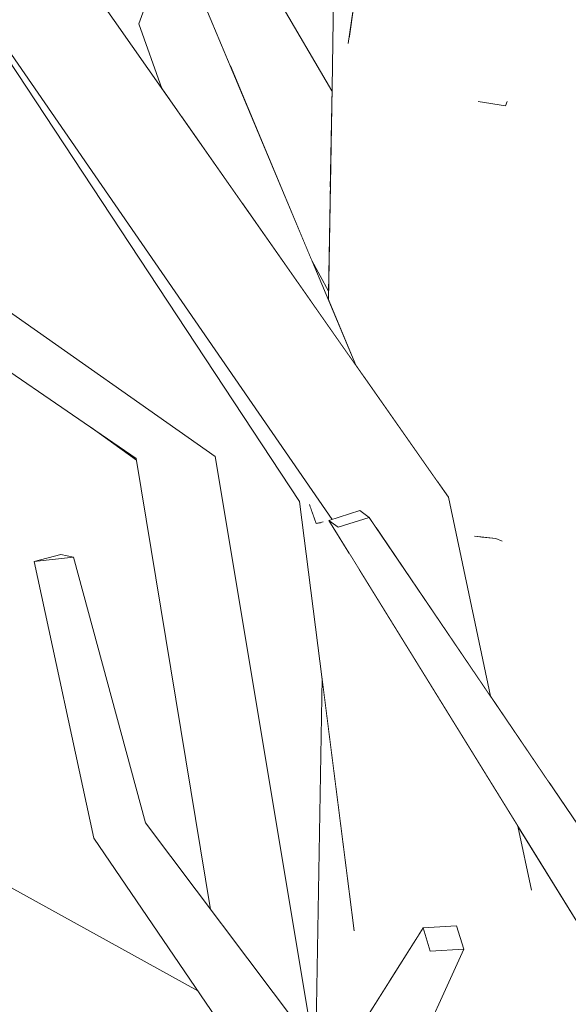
# Model space of a CAD drawing. Extents: x -289599 to -184549, y 66678 to 295474.
# Tile 355 of 656: x -262660 to -262600, y 71659 to 71767. Entities that reach past the tile are written whole.
import ezdxf

# ---------------------------------------------------------------- set-up
doc = ezdxf.new("R2010")
doc.units = 0
doc.header["$MEASUREMENT"] = 0
doc.linetypes.add('Wipeout_Contour', pattern=[1000, 0, -1000])
doc.layers.add('arch drzewa', color=8, linetype='Continuous')
doc.layers.add('arch drzewa_Nr_Pióra__4', color=8, linetype='Continuous', lineweight=9)

msp = doc.modelspace()

# ---------------------------------------------------------------- wipeouts: each hides what was drawn before it
at = {"color": 254, "linetype": 'Wipeout_Contour', "lineweight": 0, "ltscale": 1916830.472295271}
msp.add_wipeout([(-262601.89, 71798.59), (-262600.34, 71762.78), (-262599.76, 71785.82), (-262599.72, 71789.45), (-262598.87, 71791.53), (-262599.26, 71796.25)], dxfattribs=at).dxf.layer = 'arch drzewa'
at = {"color": 254, "linetype": 'Wipeout_Contour', "lineweight": 0, "ltscale": 2875233.774872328}
msp.add_wipeout([(-262610.35, 71760.23), (-262615.08, 71760.29), (-262608.35, 71720.56), (-262605.97, 71731.72), (-262600.81, 71760.12), (-262606.56, 71760.19), (-262606.67, 71757.92), (-262606.87, 71757.49), (-262609.63, 71757.93)], dxfattribs=at).dxf.layer = 'arch drzewa'
at = {"color": 254, "linetype": 'Wipeout_Contour', "lineweight": 0, "ltscale": 958459.030065}
msp.add_wipeout([(-262628.21, 71656.11), (-262638.7, 71719.01), (-262647.36, 71718.8)], dxfattribs=at).dxf.layer = 'arch drzewa'
at = {"color": 254, "linetype": 'Wipeout_Contour', "lineweight": 0, "ltscale": 958523.740798}
msp.add_wipeout([(-262691.8, 71663.9), (-262657.17, 71655.49), (-262661.62, 71658.08)], dxfattribs=at).dxf.layer = 'arch drzewa'

# ---------------------------------------------------------------- next in the draw order: wipeouts: each hides what was drawn before it
at = {"color": 254, "linetype": 'Wipeout_Contour', "lineweight": 0, "ltscale": 1916836.244516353}
msp.add_wipeout([(-262604.42, 71785.34), (-262600.52, 71761.88), (-262600.34, 71762.78), (-262601.89, 71798.59), (-262602.1, 71798.78), (-262602.39, 71795.34)], dxfattribs=at).dxf.layer = 'arch drzewa'
at = {"color": 254, "linetype": 'Wipeout_Contour', "lineweight": 0, "ltscale": 1277807.025745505}
msp.add_wipeout([(-262606.8, 71711.45), (-262602.01, 71683.16), (-262596.45, 71674.97), (-262599.4, 71741.49)], dxfattribs=at).dxf.layer = 'arch drzewa'
at = {"color": 254, "linetype": 'Wipeout_Contour', "lineweight": 0, "ltscale": 1277914.43300725}
msp.add_wipeout([(-262628.21, 71656.11), (-262647.36, 71718.8), (-262639.21, 71669.34), (-262629.05, 71655.84)], dxfattribs=at).dxf.layer = 'arch drzewa'

# ---------------------------------------------------------------- next in the draw order: wipeouts: each hides what was drawn before it
at = {"color": 254, "linetype": 'Wipeout_Contour', "lineweight": 0, "ltscale": 3194620.083089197}
msp.add_wipeout([(-262615.08, 71760.29), (-262614.24, 71716.14), (-262613.12, 71714.54), (-262608.51, 71692.74), (-262602.01, 71683.16), (-262606.8, 71711.45), (-262607.23, 71709.74), (-262607.25, 71709.74), (-262610.14, 71710.25), (-262608.35, 71720.56)], dxfattribs=at).dxf.layer = 'arch drzewa'
at = {"color": 254, "linetype": 'Wipeout_Contour', "lineweight": 0, "ltscale": 3514825.068917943}
msp.add_wipeout([(-262679.18, 71740.57), (-262674.26, 71737.95), (-262676.16, 71739.32), (-262674.2, 71737.92), (-262638.7, 71719.01), (-262673.72, 71743.65), (-262675.29, 71742.77), (-262676.33, 71741.03), (-262676.41, 71741), (-262676.45, 71740.99), (-262677.39, 71741.58)], dxfattribs=at).dxf.layer = 'arch drzewa'
at = {"color": 254, "linetype": 'Wipeout_Contour', "lineweight": 0, "ltscale": 1278017.831405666}
msp.add_wipeout([(-262695.48, 71677.8), (-262634.58, 71651.55), (-262640.61, 71660.41), (-262686.32, 71685.62)], dxfattribs=at).dxf.layer = 'arch drzewa'

# ---------------------------------------------------------------- next in the draw order: wipeouts: each hides what was drawn before it
at = {"color": 254, "linetype": 'Wipeout_Contour', "lineweight": 0, "ltscale": 1597352.917982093}
msp.add_wipeout([(-262605.55, 71780.05), (-262606.56, 71760.19), (-262600.81, 71760.12), (-262600.52, 71761.88), (-262604.42, 71785.34)], dxfattribs=at).dxf.layer = 'arch drzewa'
at = {"color": 254, "linetype": 'Wipeout_Contour', "lineweight": 0, "ltscale": 1277915.683248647}
msp.add_wipeout([(-262615.08, 71760.29), (-262625.88, 71759.45), (-262622.37, 71727.75), (-262614.24, 71716.14)], dxfattribs=at).dxf.layer = 'arch drzewa'
at = {"color": 254, "linetype": 'Wipeout_Contour', "lineweight": 0, "ltscale": 958529.421152}
msp.add_wipeout([(-262679.18, 71740.57), (-262647.36, 71718.8), (-262638.7, 71719.01)], dxfattribs=at).dxf.layer = 'arch drzewa'
at = {"color": 254, "linetype": 'Wipeout_Contour', "lineweight": 0, "ltscale": 3194684.379411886}
msp.add_wipeout([(-262695.48, 71677.8), (-262609.02, 71627.46), (-262613.43, 71636.6), (-262627.43, 71642.26), (-262627.96, 71642.04), (-262628.39, 71642.65), (-262628.57, 71642.72), (-262631.47, 71646.97), (-262631.71, 71647.31), (-262634.58, 71651.55)], dxfattribs=at).dxf.layer = 'arch drzewa'

# ---------------------------------------------------------------- next in the draw order: wipeouts: each hides what was drawn before it
at = {"color": 254, "linetype": 'Wipeout_Contour', "lineweight": 0, "ltscale": 958437.440843}
msp.add_wipeout([(-262615.34, 71776.04), (-262615.08, 71760.29), (-262610.35, 71760.23)], dxfattribs=at).dxf.layer = 'arch drzewa'
at = {"color": 254, "linetype": 'Wipeout_Contour', "lineweight": 0, "ltscale": 1277931.927094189}
msp.add_wipeout([(-262625.88, 71759.45), (-262626.28, 71736.18), (-262623.28, 71729.04), (-262622.37, 71727.75)], dxfattribs=at).dxf.layer = 'arch drzewa'
at = {"color": 254, "linetype": 'Wipeout_Contour', "lineweight": 0, "ltscale": 958507.306111}
msp.add_wipeout([(-262647.36, 71718.8), (-262652.31, 71722.19), (-262647.33, 71718.61)], dxfattribs=at).dxf.layer = 'arch drzewa'
at = {"color": 254, "linetype": 'Wipeout_Contour', "lineweight": 0, "ltscale": 1277911.272955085}
msp.add_wipeout([(-262646.34, 71678.82), (-262652.01, 71677.15), (-262626.69, 71651.28), (-262626.01, 71651.81)], dxfattribs=at).dxf.layer = 'arch drzewa'
at = {"color": 254, "linetype": 'Wipeout_Contour', "lineweight": 0, "ltscale": 958373.48361}
msp.add_wipeout([(-262623.56, 71648.4), (-262615.11, 71664.74), (-262615.9, 71667.3)], dxfattribs=at).dxf.layer = 'arch drzewa'

# ---------------------------------------------------------------- next in the draw order: wipeouts: each hides what was drawn before it
at = {"color": 254, "linetype": 'Wipeout_Contour', "lineweight": 0, "ltscale": 958447.517342}
msp.add_wipeout([(-262616.33, 71773.74), (-262615.08, 71760.29), (-262615.34, 71776.04)], dxfattribs=at).dxf.layer = 'arch drzewa'
at = {"color": 254, "linetype": 'Wipeout_Contour', "lineweight": 0, "ltscale": 2555998.831609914}
msp.add_wipeout([(-262639.72, 71768.23), (-262637.14, 71762.07), (-262626.07, 71748.51), (-262625.89, 71759.13), (-262635.69, 71775.85), (-262636.7, 71772.33), (-262637.71, 71772.25), (-262638.38, 71772.27)], dxfattribs=at).dxf.layer = 'arch drzewa'
at = {"color": 254, "linetype": 'Wipeout_Contour', "lineweight": 0, "ltscale": 958502.449779}
msp.add_wipeout([(-262646.34, 71678.82), (-262654.22, 71707.96), (-262658.54, 71707.49)], dxfattribs=at).dxf.layer = 'arch drzewa'
at = {"color": 254, "linetype": 'Wipeout_Contour', "lineweight": 0, "ltscale": 1916817.019607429}
msp.add_wipeout([(-262652.01, 71677.15), (-262628.57, 71642.72), (-262628.48, 71642.78), (-262628.92, 71643.39), (-262630.77, 71648.05), (-262626.69, 71651.28)], dxfattribs=at).dxf.layer = 'arch drzewa'
at = {"color": 254, "linetype": 'Wipeout_Contour', "lineweight": 0, "ltscale": 958379.442163}
msp.add_wipeout([(-262615.9, 71667.3), (-262625.31, 71652.37), (-262623.56, 71648.4)], dxfattribs=at).dxf.layer = 'arch drzewa'

# ---------------------------------------------------------------- next in the draw order: wipeouts: each hides what was drawn before it
at = {"color": 254, "linetype": 'Wipeout_Contour', "lineweight": 0, "ltscale": 1277960.893803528}
msp.add_wipeout([(-262637.14, 71762.07), (-262628.09, 71740.5), (-262626.26, 71737.14), (-262626.07, 71748.51)], dxfattribs=at).dxf.layer = 'arch drzewa'
at = {"color": 254, "linetype": 'Wipeout_Contour', "lineweight": 0, "ltscale": 958492.61727}
msp.add_wipeout([(-262658.54, 71707.49), (-262652.01, 71677.15), (-262646.34, 71678.82)], dxfattribs=at).dxf.layer = 'arch drzewa'
at = {"color": 254, "linetype": 'Wipeout_Contour', "lineweight": 0, "ltscale": 958363.51068}
msp.add_wipeout([(-262618.4, 71649.67), (-262611.44, 71664.98), (-262615.11, 71664.74)], dxfattribs=at).dxf.layer = 'arch drzewa'

# ---------------------------------------------------------------- next in the draw order: linework, layer by layer
at = {"layer": 'arch drzewa_Nr_Pióra__4', "linetype": 'Continuous'}
msp.add_line((-262640.61, 71660.41), (-262686.32, 71685.62), dxfattribs=at)

# ---------------------------------------------------------------- next in the draw order: wipeouts: each hides what was drawn before it
at = {"color": 254, "linetype": 'Wipeout_Contour', "lineweight": 0, "ltscale": 958518.943206}
msp.add_wipeout([(-262658.54, 71707.49), (-262654.22, 71707.96), (-262655.61, 71708.25)], dxfattribs=at).dxf.layer = 'arch drzewa'
at = {"color": 254, "linetype": 'Wipeout_Contour', "lineweight": 0, "ltscale": 958371.05743}
msp.add_wipeout([(-262615.11, 71664.74), (-262623.56, 71648.4), (-262618.4, 71649.67)], dxfattribs=at).dxf.layer = 'arch drzewa'

# ---------------------------------------------------------------- next in the draw order: linework, layer by layer
at = {"layer": 'arch drzewa_Nr_Pióra__4', "linetype": 'Continuous'}
for p, q in [((-262658.54, 71707.49), (-262655.61, 71708.25)), ((-262654.22, 71707.96), (-262658.54, 71707.49)), ((-262655.61, 71708.25), (-262654.22, 71707.96)), ((-262646.34, 71678.82), (-262654.22, 71707.96)), ((-262652.01, 71677.15), (-262658.54, 71707.49))]:
    msp.add_line(p, q, dxfattribs=at)

# ---------------------------------------------------------------- next in the draw order: wipeouts: each hides what was drawn before it
at = {"color": 254, "linetype": 'Wipeout_Contour', "lineweight": 0, "ltscale": 1597325.889947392}
msp.add_wipeout([(-262627.64, 71655.67), (-262624.67, 71653.39), (-262619.61, 71661.41), (-262623.49, 71667.18), (-262626.98, 71694.71)], dxfattribs=at).dxf.layer = 'arch drzewa'
at = {"color": 254, "linetype": 'Wipeout_Contour', "lineweight": 0, "ltscale": 1277819.081842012}
msp.add_wipeout([(-262615.11, 71664.74), (-262611.44, 71664.98), (-262612.23, 71667.54), (-262615.9, 71667.3)], dxfattribs=at).dxf.layer = 'arch drzewa'

# ---------------------------------------------------------------- next in the draw order: wipeouts: each hides what was drawn before it
at = {"color": 254, "linetype": 'Wipeout_Contour', "lineweight": 0, "ltscale": 3513887.216800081}
msp.add_wipeout([(-262612.64, 71650.82), (-262613.01, 71651.82), (-262612.88, 71645.11), (-262606.18, 71641.42), (-262595.68, 71641.63), (-262595.11, 71642.51), (-262599.6, 71668.94), (-262605.49, 71678.48), (-262604.05, 71671.67), (-262606.53, 71667.97), (-262611.91, 71648.56)], dxfattribs=at).dxf.layer = 'arch drzewa'

# ---------------------------------------------------------------- next in the draw order: wipeouts: each hides what was drawn before it
at = {"color": 254, "linetype": 'Wipeout_Contour', "lineweight": 0, "ltscale": 958383.89072}
msp.add_wipeout([(-262590.93, 71666.85), (-262621.82, 71712.34), (-262625.2, 71711.25)], dxfattribs=at).dxf.layer = 'arch drzewa'

# ---------------------------------------------------------------- next in the draw order: wipeouts: each hides what was drawn before it
at = {"color": 254, "linetype": 'Wipeout_Contour', "lineweight": 0, "ltscale": 958346.943257}
msp.add_wipeout([(-262625.2, 71711.25), (-262595.28, 71664.91), (-262590.93, 71666.85)], dxfattribs=at).dxf.layer = 'arch drzewa'

# ---------------------------------------------------------------- next in the draw order: wipeouts: each hides what was drawn before it
at = {"color": 254, "linetype": 'Wipeout_Contour', "lineweight": 0, "ltscale": 958391.73315}
msp.add_wipeout([(-262595.28, 71664.91), (-262625.2, 71711.25), (-262626.22, 71711.99)], dxfattribs=at).dxf.layer = 'arch drzewa'

# ---------------------------------------------------------------- next in the draw order: wipeouts: each hides what was drawn before it
at = {"color": 254, "linetype": 'Wipeout_Contour', "lineweight": 0, "ltscale": 958354.567236}
msp.add_wipeout([(-262626.22, 71711.99), (-262597.78, 71666), (-262595.28, 71664.91)], dxfattribs=at).dxf.layer = 'arch drzewa'

# ---------------------------------------------------------------- next in the draw order: wipeouts: each hides what was drawn before it
at = {"color": 254, "linetype": 'Wipeout_Contour', "lineweight": 0, "ltscale": 2236253.387899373}
msp.add_wipeout([(-262607.9, 71710.01), (-262590.71, 71785.03), (-262599.76, 71785.82), (-262600.34, 71762.78), (-262600.52, 71761.88), (-262600.81, 71760.12), (-262605.97, 71731.72)], dxfattribs=at).dxf.layer = 'arch drzewa'
at = {"color": 254, "linetype": 'Wipeout_Contour', "lineweight": 0, "ltscale": 958395.957602}
msp.add_wipeout([(-262621.09, 71711.27), (-262608.51, 71692.74), (-262613.12, 71714.54)], dxfattribs=at).dxf.layer = 'arch drzewa'
at = {"color": 254, "linetype": 'Wipeout_Contour', "lineweight": 0, "ltscale": 1277904.81673891}
msp.add_wipeout([(-262622.84, 71713.08), (-262626.22, 71711.99), (-262625.2, 71711.25), (-262621.82, 71712.34)], dxfattribs=at).dxf.layer = 'arch drzewa'

# ---------------------------------------------------------------- next in the draw order: wipeouts: each hides what was drawn before it
at = {"color": 254, "linetype": 'Wipeout_Contour', "lineweight": 0, "ltscale": 1277848.854457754}
msp.add_wipeout([(-262608.35, 71720.56), (-262610.14, 71710.25), (-262607.9, 71710.01), (-262605.97, 71731.72)], dxfattribs=at).dxf.layer = 'arch drzewa'
at = {"color": 254, "linetype": 'Wipeout_Contour', "lineweight": 0, "ltscale": 1277819.588519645}
msp.add_wipeout([(-262623.04, 71706.85), (-262606.53, 71667.97), (-262604.05, 71671.67), (-262605.49, 71678.48)], dxfattribs=at).dxf.layer = 'arch drzewa'

# ---------------------------------------------------------------- next in the draw order: linework, layer by layer
at = {"layer": 'arch drzewa_Nr_Pióra__4', "linetype": 'Continuous'}
msp.add_line((-262604.01, 71671.45), (-262605.49, 71678.48), dxfattribs=at)

# ---------------------------------------------------------------- next in the draw order: wipeouts: each hides what was drawn before it
at = {"color": 254, "linetype": 'Wipeout_Contour', "lineweight": 0, "ltscale": 1916757.629678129}
msp.add_wipeout([(-262607.9, 71710.01), (-262607.23, 71709.74), (-262599.4, 71741.49), (-262598.89, 71740.65), (-262598.02, 71741.24), (-262590.71, 71785.03)], dxfattribs=at).dxf.layer = 'arch drzewa'
at = {"color": 254, "linetype": 'Wipeout_Contour', "lineweight": 0, "ltscale": 2555662.836769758}
msp.add_wipeout([(-262623.04, 71706.85), (-262624.06, 71708.49), (-262615.71, 71667.31), (-262612.23, 71667.54), (-262611.44, 71664.98), (-262614.07, 71659.2), (-262611.91, 71648.56), (-262606.53, 71667.97)], dxfattribs=at).dxf.layer = 'arch drzewa'

# ---------------------------------------------------------------- next in the draw order: linework, layer by layer
at = {"layer": 'arch drzewa_Nr_Pióra__4', "linetype": 'Continuous'}
for p, q in [((-262612.23, 71667.54), (-262611.44, 71664.98)), ((-262611.44, 71664.98), (-262615.11, 71664.74))]:
    msp.add_line(p, q, dxfattribs=at)

# ---------------------------------------------------------------- next in the draw order: wipeouts: each hides what was drawn before it
at = {"color": 254, "linetype": 'Wipeout_Contour', "lineweight": 0, "ltscale": 1597368.231767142}
msp.add_wipeout([(-262605.86, 71801.86), (-262606.87, 71757.49), (-262606.67, 71757.92), (-262606.56, 71760.19), (-262605.55, 71780.05)], dxfattribs=at).dxf.layer = 'arch drzewa'
at = {"color": 254, "linetype": 'Wipeout_Contour', "lineweight": 0, "ltscale": 3514202.961931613}
msp.add_wipeout([(-262628.07, 71712.97), (-262629.44, 71714.07), (-262616.69, 71666.05), (-262615.9, 71667.3), (-262615.71, 71667.31), (-262624.06, 71708.49), (-262625.55, 71710.91), (-262626.97, 71712.07), (-262626.9, 71711.85), (-262627.15, 71711.72), (-262627.61, 71711.65)], dxfattribs=at).dxf.layer = 'arch drzewa'
at = {"color": 254, "linetype": 'Wipeout_Contour', "lineweight": 0, "ltscale": 958381.964864}
msp.add_wipeout([(-262607.9, 71710.01), (-262610.14, 71710.25), (-262607.25, 71709.74)], dxfattribs=at).dxf.layer = 'arch drzewa'
at = {"color": 254, "linetype": 'Wipeout_Contour', "lineweight": 0, "ltscale": 1277805.724261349}
msp.add_wipeout([(-262614.07, 71659.2), (-262614.57, 71658.09), (-262612.64, 71650.82), (-262611.91, 71648.56)], dxfattribs=at).dxf.layer = 'arch drzewa'

# ---------------------------------------------------------------- next in the draw order: linework, layer by layer
at = {"layer": 'arch drzewa_Nr_Pióra__4', "linetype": 'Continuous'}
for p, q in [((-262607.9, 71710.01), (-262610.25, 71710.26)), ((-262607.22, 71709.73), (-262607.9, 71710.01)), ((-262615.9, 71667.3), (-262612.23, 71667.54)), ((-262615.11, 71664.74), (-262615.9, 71667.3))]:
    msp.add_line(p, q, dxfattribs=at)

# ---------------------------------------------------------------- next in the draw order: wipeouts: each hides what was drawn before it
at = {"color": 254, "linetype": 'Wipeout_Contour', "lineweight": 0, "ltscale": 1277863.528785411}
msp.add_wipeout([(-262616.69, 71666.05), (-262629.44, 71714.07), (-262623.49, 71667.18), (-262619.61, 71661.41)], dxfattribs=at).dxf.layer = 'arch drzewa'

# ---------------------------------------------------------------- next in the draw order: linework, layer by layer
at = {"layer": 'arch drzewa_Nr_Pióra__4', "linetype": 'Continuous'}
for p, q in [((-262627.64, 71655.67), (-262626.98, 71694.71)), ((-262626.01, 71651.81), (-262646.34, 71678.82)), ((-262628.57, 71642.72), (-262652.01, 71677.15)), ((-262625.31, 71652.37), (-262615.9, 71667.3)), ((-262618.4, 71649.67), (-262611.44, 71664.98))]:
    msp.add_line(p, q, dxfattribs=at)

# ---------------------------------------------------------------- next in the draw order: wipeouts: each hides what was drawn before it
at = {"color": 254, "linetype": 'Wipeout_Contour', "lineweight": 0, "ltscale": 2556424.548337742}
msp.add_wipeout([(-262693.13, 71814.04), (-262695.25, 71812.62), (-262613.12, 71714.54), (-262686.12, 71818.72), (-262689.41, 71816.52), (-262688.83, 71814.75), (-262688.68, 71813.76), (-262689.55, 71813.66)], dxfattribs=at).dxf.layer = 'arch drzewa'

# ---------------------------------------------------------------- next in the draw order: wipeouts: each hides what was drawn before it
at = {"color": 254, "linetype": 'Wipeout_Contour', "lineweight": 0, "ltscale": 1916937.867426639}
msp.add_wipeout([(-262613.12, 71714.54), (-262695.25, 71812.62), (-262625.85, 71712.11), (-262622.84, 71713.08), (-262621.82, 71712.34), (-262621.09, 71711.27)], dxfattribs=at).dxf.layer = 'arch drzewa'

# ---------------------------------------------------------------- next in the draw order: linework, layer by layer
at = {"layer": 'arch drzewa_Nr_Pióra__4', "linetype": 'Continuous'}
for p, q in [((-262608.51, 71692.74), (-262613.12, 71714.54)), ((-262622.84, 71713.08), (-262621.82, 71712.34)), ((-262590.93, 71666.85), (-262621.82, 71712.34))]:
    msp.add_line(p, q, dxfattribs=at)

# ---------------------------------------------------------------- next in the draw order: wipeouts: each hides what was drawn before it
at = {"color": 254, "linetype": 'Wipeout_Contour', "lineweight": 0, "ltscale": 958445.669644}
msp.add_wipeout([(-262606.87, 71757.49), (-262605.86, 71801.86), (-262618.21, 71804.42)], dxfattribs=at).dxf.layer = 'arch drzewa'
at = {"color": 254, "linetype": 'Wipeout_Contour', "lineweight": 0, "ltscale": 2555902.809574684}
msp.add_wipeout([(-262676.43, 71785.35), (-262629.44, 71714.07), (-262628.07, 71712.97), (-262628.34, 71713.71), (-262626.97, 71712.07), (-262625.55, 71710.91), (-262626.22, 71711.99), (-262625.85, 71712.11)], dxfattribs=at).dxf.layer = 'arch drzewa'

# ---------------------------------------------------------------- next in the draw order: linework, layer by layer
at = {"layer": 'arch drzewa_Nr_Pióra__4', "linetype": 'Continuous'}
for p, q in [((-262647.36, 71718.8), (-262679.18, 71740.57)), ((-262647.33, 71718.61), (-262652.31, 71722.19)), ((-262639.21, 71669.34), (-262647.36, 71718.8)), ((-262626.22, 71711.99), (-262622.84, 71713.08)), ((-262621.82, 71712.34), (-262625.2, 71711.25)), ((-262625.2, 71711.25), (-262626.22, 71711.99)), ((-262597.78, 71666), (-262626.22, 71711.99))]:
    msp.add_line(p, q, dxfattribs=at)

# ---------------------------------------------------------------- next in the draw order: wipeouts: each hides what was drawn before it
at = {"color": 254, "linetype": 'Wipeout_Contour', "lineweight": 0, "ltscale": 1277979.963633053}
msp.add_wipeout([(-262639.72, 71768.23), (-262643.95, 71767.45), (-262627.86, 71735.58), (-262623.28, 71729.04)], dxfattribs=at).dxf.layer = 'arch drzewa'
at = {"color": 254, "linetype": 'Wipeout_Contour', "lineweight": 0, "ltscale": 1277918.549784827}
msp.add_wipeout([(-262626.97, 71712.07), (-262628.34, 71713.71), (-262627.61, 71711.65), (-262626.9, 71711.85)], dxfattribs=at).dxf.layer = 'arch drzewa'

# ---------------------------------------------------------------- next in the draw order: linework, layer by layer
at = {"layer": 'arch drzewa_Nr_Pióra__4', "linetype": 'Continuous'}
for p, q in [((-262625.88, 71759.45), (-262624.96, 71812.9)), ((-262626.28, 71736.18), (-262625.88, 71759.45)), ((-262628.21, 71656.11), (-262638.7, 71719.01))]:
    msp.add_line(p, q, dxfattribs=at)

# ---------------------------------------------------------------- next in the draw order: wipeouts: each hides what was drawn before it
at = {"color": 254, "linetype": 'Wipeout_Contour', "lineweight": 0, "ltscale": 1916894.702792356}
msp.add_wipeout([(-262624.01, 71764.9), (-262616.33, 71773.74), (-262615.34, 71776.04), (-262609.63, 71757.93), (-262606.87, 71757.49), (-262618.21, 71804.42)], dxfattribs=at).dxf.layer = 'arch drzewa'
at = {"color": 254, "linetype": 'Wipeout_Contour', "lineweight": 0, "ltscale": 958490.873328}
msp.add_wipeout([(-262627.86, 71735.58), (-262643.95, 71767.45), (-262635.58, 71746.59)], dxfattribs=at).dxf.layer = 'arch drzewa'
at = {"color": 254, "linetype": 'Wipeout_Contour', "lineweight": 0, "ltscale": 958437.700208}
msp.add_wipeout([(-262626.9, 71711.85), (-262627.61, 71711.65), (-262627.15, 71711.72)], dxfattribs=at).dxf.layer = 'arch drzewa'

# ---------------------------------------------------------------- next in the draw order: linework, layer by layer
at = {"layer": 'arch drzewa_Nr_Pióra__4', "linetype": 'Continuous'}
for p, q in [((-262624.1, 71764.33), (-262618.21, 71804.42)), ((-262606.87, 71757.49), (-262609.84, 71757.97)), ((-262606.66, 71757.95), (-262606.87, 71757.49)), ((-262638.7, 71719.01), (-262673.72, 71743.65)), ((-262626.26, 71737.14), (-262628.09, 71740.5)), ((-262623.47, 71667), (-262629.44, 71714.07)), ((-262627.61, 71711.65), (-262628.36, 71713.76)), ((-262626.86, 71711.86), (-262627.61, 71711.65)), ((-262627.61, 71711.65), (-262627.13, 71711.73))]:
    msp.add_line(p, q, dxfattribs=at)

# ---------------------------------------------------------------- next in the draw order: wipeouts: each hides what was drawn before it
at = {"color": 254, "linetype": 'Wipeout_Contour', "lineweight": 0, "ltscale": 1278021.621210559}
msp.add_wipeout([(-262643.95, 71767.45), (-262647.07, 71766.49), (-262642.16, 71755.99), (-262635.58, 71746.59)], dxfattribs=at).dxf.layer = 'arch drzewa'

# ---------------------------------------------------------------- next in the draw order: wipeouts: each hides what was drawn before it
at = {"color": 254, "linetype": 'Wipeout_Contour', "lineweight": 0, "ltscale": 958524.428425}
msp.add_wipeout([(-262642.16, 71755.99), (-262647.07, 71766.49), (-262644.55, 71759.4)], dxfattribs=at).dxf.layer = 'arch drzewa'

# ---------------------------------------------------------------- next in the draw order: wipeouts: each hides what was drawn before it
at = {"color": 254, "linetype": 'Wipeout_Contour', "lineweight": 0, "ltscale": 1278035.262678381}
msp.add_wipeout([(-262629.08, 71816.8), (-262647.07, 71766.49), (-262643.95, 71767.45), (-262628.86, 71816.67)], dxfattribs=at).dxf.layer = 'arch drzewa'

# ---------------------------------------------------------------- next in the draw order: linework, layer by layer
at = {"layer": 'arch drzewa_Nr_Pióra__4', "linetype": 'Continuous'}
for p, q in [((-262613.12, 71714.54), (-262686.12, 71818.72)), ((-262647.07, 71766.49), (-262629.08, 71816.8)), ((-262625.85, 71712.11), (-262695.25, 71812.62)), ((-262629.44, 71714.07), (-262676.43, 71785.35)), ((-262625.89, 71759.13), (-262635.81, 71776.05)), ((-262623.28, 71729.04), (-262639.72, 71768.23)), ((-262644.55, 71759.4), (-262647.07, 71766.49))]:
    msp.add_line(p, q, dxfattribs=at)

doc.saveas('drawing.dxf')
